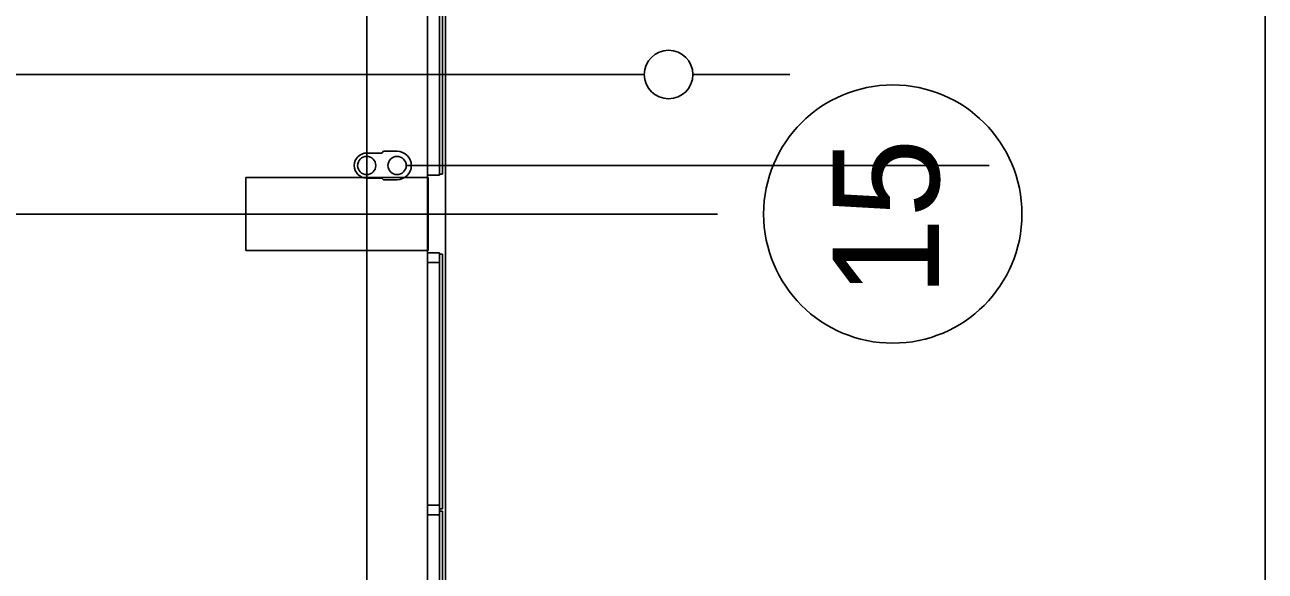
# Model space of a CAD drawing. Extents: x -264205 to -263659, y -1242401 to -1241986.
# Drawn here: x -263798.36 to -263788.14, y -1242177.83 to -1242173.32 of the extents above; entities that cross this region are included whole.
import ezdxf

# ---------------------------------------------------------------- set-up
doc = ezdxf.new("R2010")
doc.units = 0
for name, color, linetype in [('HESCON_OSI_STAVBY_KFA', 7, 'Continuous'), ('PROJEKT_OBRUBNIKY_KOMUNIKACIE', 7, 'Continuous'), ('SITUACIA_DSP_2D', 7, 'Continuous')]:
    doc.layers.add(name, color=color, linetype=linetype)

msp = doc.modelspace()

# ---------------------------------------------------------------- linework, layer by layer
at = {"layer": 'HESCON_OSI_STAVBY_KFA'}
for p, q in [((-263795.543, -1242083.237), (-263795.543, -1242246.707)), ((-263792.653, -1242174.882), (-263857.913, -1242174.882)), ((-263792.653, -1242174.882), (-263792.653, -1242174.882))]:
    msp.add_line(p, q, dxfattribs=at)
msp.add_circle((-263791.21, -1242174.882), 1.064, dxfattribs=at)
at = {"layer": 'PROJEKT_OBRUBNIKY_KOMUNIKACIE'}
msp.add_lwpolyline([(-263794.893, -1242227.382), (-263808.968, -1242241.457), (-263894.968, -1242241.457), (-263909.043, -1242227.382), (-263909.043, -1242196.333), (-263914.143, -1242196.333), (-263914.143, -1242132.433), (-263909.043, -1242132.433), (-263909.043, -1242101.382), (-263894.968, -1242087.307), (-263808.968, -1242087.307), (-263794.893, -1242101.382), (-263794.893, -1242227.382)], dxfattribs=at)
at = {"layer": 'SITUACIA_DSP_2D'}
for p, q in [((-263788.143, -1242250.14), (-263788.143, -1242082.64)), ((-263794.893, -1242101.382), (-263794.893, -1242227.382)), ((-263795.043, -1242101.769), (-263795.043, -1242226.995)), ((-263794.943, -1242174.552), (-263794.943, -1242172.452)), ((-263794.918, -1242172.452), (-263794.918, -1242174.552)), ((-263800.593, -1242173.732), (-263793.257, -1242173.732)), ((-263792.857, -1242173.732), (-263792.057, -1242173.732)), ((-263795.418, -1242174.379), (-263795.404, -1242174.365)), ((-263795.293, -1242174.365), (-263795.404, -1242174.365)), ((-263795.404, -1242174.365), (-263795.293, -1242174.365)), ((-263795.543, -1242174.379), (-263795.418, -1242174.379)), ((-263795.218, -1242174.482), (-263790.416, -1242174.482)), ((-263794.943, -1242174.482), (-263795.043, -1242174.482)), ((-263795.043, -1242174.482), (-263795.043, -1242174.562)), ((-263795.043, -1242174.562), (-263794.943, -1242174.562)), ((-263794.943, -1242174.522), (-263794.943, -1242174.482)), ((-263794.943, -1242174.562), (-263794.943, -1242174.522)), ((-263794.918, -1242174.552), (-263794.943, -1242174.552)), ((-263795.038, -1242174.582), (-263796.538, -1242174.582)), ((-263796.538, -1242174.582), (-263796.538, -1242175.182)), ((-263795.543, -1242174.585), (-263795.418, -1242174.585)), ((-263795.418, -1242174.585), (-263795.404, -1242174.599)), ((-263795.404, -1242174.599), (-263795.293, -1242174.599)), ((-263795.038, -1242175.182), (-263795.038, -1242174.582)), ((-263796.538, -1242175.182), (-263795.038, -1242175.182)), ((-263795.043, -1242175.282), (-263795.043, -1242175.202)), ((-263795.043, -1242175.202), (-263794.943, -1242175.202)), ((-263794.943, -1242175.282), (-263795.043, -1242175.282)), ((-263794.943, -1242175.202), (-263794.943, -1242175.242)), ((-263794.918, -1242175.212), (-263794.943, -1242175.212)), ((-263794.943, -1242175.212), (-263794.943, -1242177.312)), ((-263794.943, -1242175.242), (-263794.943, -1242175.282)), ((-263794.918, -1242177.312), (-263794.918, -1242175.212)), ((-263795.043, -1242177.362), (-263795.043, -1242177.282)), ((-263795.043, -1242177.282), (-263794.943, -1242177.282)), ((-263794.943, -1242177.282), (-263794.943, -1242177.322)), ((-263794.943, -1242177.312), (-263794.918, -1242177.312)), ((-263794.943, -1242177.322), (-263794.943, -1242177.362)), ((-263794.943, -1242179.432), (-263794.943, -1242177.332)), ((-263794.943, -1242177.332), (-263794.918, -1242177.332)), ((-263794.918, -1242177.332), (-263794.918, -1242179.432)), ((-263794.943, -1242177.362), (-263795.043, -1242177.362))]:
    msp.add_line(p, q, dxfattribs=at)
for centre, radius in [((-263793.057, -1242173.732), 0.2), ((-263795.543, -1242174.482), 0.075), ((-263795.293, -1242174.482), 0.075)]:
    msp.add_circle(centre, radius, dxfattribs=at)
for centre, radius, start, end in [((-263795.293, -1242174.482), 0.117, 270, 90), ((-263795.543, -1242174.482), 0.103, 90, 270)]:
    msp.add_arc(centre, radius, start, end, dxfattribs=at)

# ---------------------------------------------------------------- texts
at = {"layer": 'HESCON_OSI_STAVBY_KFA'}
msp.add_text('15', height=0.875, rotation=90, dxfattribs=at).set_placement((-263790.829, -1242175.562))

doc.saveas('drawing.dxf')
